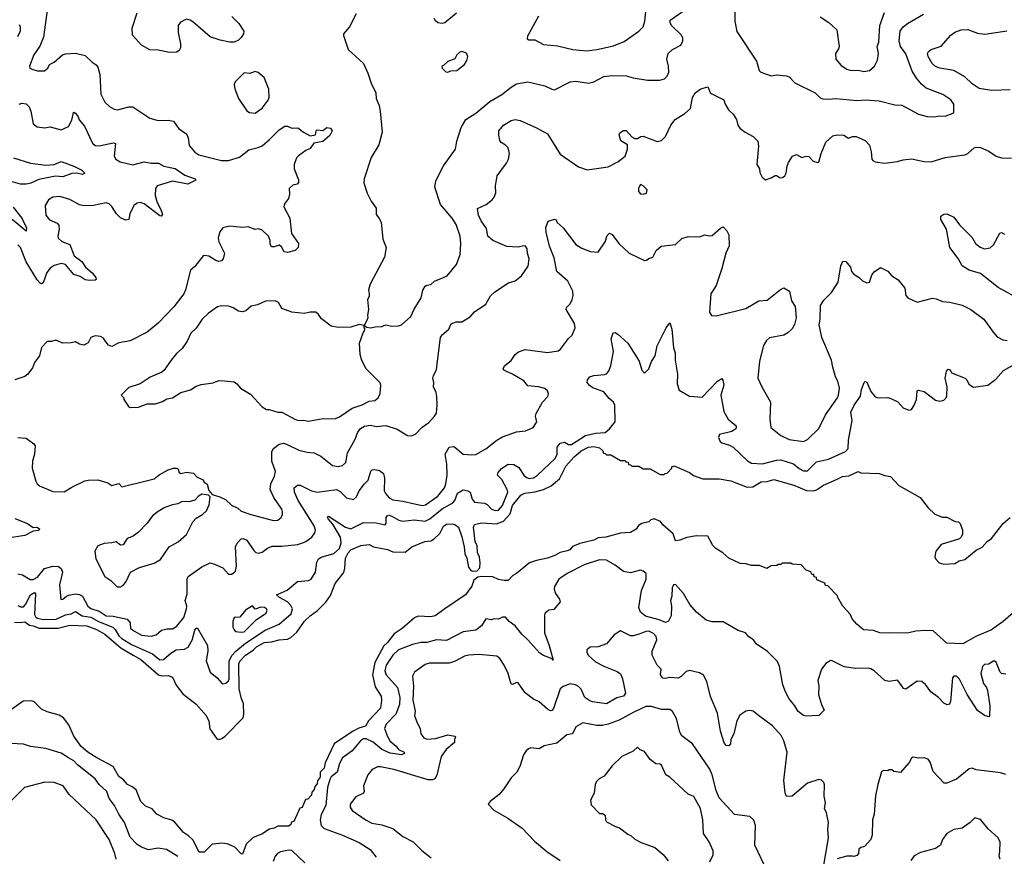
# Model space of a CAD drawing. Extents: x 1678431 to 1860718, y 384618 to 522882.
# Tile 396 of 473: x 1788279 to 1795285, y 449145 to 455096. Entities that reach past the tile are written whole.
import ezdxf

# ---------------------------------------------------------------- set-up
doc = ezdxf.new("R2010")
doc.units = 0

msp = doc.modelspace()

# ---------------------------------------------------------------- linework, layer by layer
at = {"layer": '0CON10XD'}
for points in [[(1791969.8, 455120.2), (1791891.2, 454978.8), (1791890.7, 454960.7), (1791902.5, 454952.5), (1791945, 454953.8), (1792005, 454918.6), (1792105, 454910.8), (1792215, 454883.1), (1792315, 454874.4), (1792385, 454883.5), (1792505, 454910.5), (1792579.8, 454940.2), (1792685, 455014), (1792715, 455046.2), (1792727.5, 455085), (1792737.5, 455175)], [(1788474.1, 455164.1), (1788448, 454972), (1788422, 454908), (1788380, 454845), (1788348, 454765), (1788352.2, 454752.2), (1788364.5, 454744.5), (1788405, 454733.3), (1788455, 454732.9), (1788478.8, 454751.2), (1788492.1, 454777.9), (1788525, 454794), (1788583.8, 454845), (1788605, 454852.9), (1788675, 454857.5), (1788745, 454842), (1788794.4, 454794.4), (1788824, 454775), (1788835, 454757.5), (1788850, 454705), (1788856.8, 454566.8), (1788885, 454508.8), (1788917.6, 454477.6), (1788950.3, 454460.3), (1788975, 454455.7), (1789055, 454475.6), (1789085, 454476.5), (1789205, 454394.4), (1789265, 454379.4), (1789335, 454381.9), (1789373.8, 454373.8), (1789410.3, 454320.3), (1789465, 454283.8), (1789478.6, 454255), (1789485, 454200), (1789525, 454154.2), (1789553.8, 454135), (1789715, 454095.4), (1789765, 454093.2), (1789841.9, 454118.1), (1789908.8, 454171.2), (1789975, 454186.5), (1790005, 454199.5), (1790057.4, 454242.6), (1790125, 454311.4), (1790165, 454338), (1790185, 454338.8), (1790215, 454323.3), (1790257.5, 454327.5), (1790297.5, 454295), (1790345, 454270), (1790383.3, 454276.7), (1790387.5, 454305), (1790395, 454312.5), (1790435, 454307.5), (1790465, 454330), (1790490, 454325), (1790502.5, 454305), (1790485, 454273.3), (1790435, 454230), (1790371.4, 454218.6), (1790345, 454179.2), (1790314, 454165), (1790262.2, 454127.8), (1790247.6, 454112.4), (1790232, 454065), (1790232.5, 454035), (1790263.6, 453956.4), (1790262.5, 453937.5), (1790252.9, 453927.1), (1790221.7, 453918.3), (1790196.7, 453895), (1790198, 453855), (1790191.2, 453825), (1790163, 453787), (1790157.5, 453765), (1790200, 453685), (1790212.5, 453575), (1790262.5, 453505), (1790260, 453475), (1790240, 453455), (1790185, 453439.2), (1790160, 453445), (1790140.7, 453480.7), (1790125, 453492.5), (1790089.3, 453480.7), (1790071.2, 453481.2), (1790060.7, 453500.7), (1790060, 453525), (1790050, 453555), (1790001.7, 453601.7), (1789975, 453607.5), (1789953.6, 453603.6), (1789903.6, 453623.6), (1789865, 453618), (1789775, 453627.3), (1789725, 453615.7), (1789703.4, 453586.6), (1789692.1, 453545), (1789696.7, 453515), (1789736, 453435), (1789726.2, 453395), (1789715, 453381.2), (1789695, 453376), (1789675, 453382), (1789625, 453413.8), (1789595, 453418.8), (1789583.3, 453415), (1789525, 453341.2), (1789493.3, 453315), (1789459.4, 453175), (1789445.7, 453145), (1789375, 453053.8), (1789265, 452938), (1789185.8, 452874.2), (1789065, 452812), (1788983.6, 452796.4), (1788935, 452772), (1788910.9, 452780.9), (1788887.5, 452812.5), (1788875, 452831.2), (1788855, 452841.2), (1788816.1, 452846.1), (1788785.9, 452834.1), (1788765, 452797.5), (1788735, 452780), (1788705, 452786.7), (1788675, 452803.8), (1788645, 452796.2), (1788585, 452794), (1788535, 452816.2), (1788505, 452806.7), (1788474, 452806), (1788433.3, 452765), (1788420, 452705), (1788385, 452656.7), (1788369.7, 452620.3), (1788335.8, 452575), (1788315, 452557.8), (1788245, 452534.4)], [(1790672.1, 455137.9), (1790625.5, 455044.5), (1790584, 454995), (1790582.5, 454982.5), (1790616, 454885), (1790724.2, 454784.2), (1790756.6, 454716.6), (1790778.6, 454645), (1790813.9, 454576.1), (1790815.8, 454535), (1790835.6, 454485), (1790843.1, 454445), (1790857.1, 454295), (1790834.3, 454205), (1790780.8, 454115), (1790730.8, 453965), (1790728, 453935), (1790750.9, 453860.9), (1790780, 453805), (1790816.2, 453755), (1790815, 453710), (1790835, 453687.5), (1790850, 453655), (1790863.9, 453533.9), (1790885.8, 453475), (1790875, 453407.5), (1790773.5, 453215), (1790761.9, 453175), (1790765.8, 453145), (1790765, 453127.5), (1790753.8, 453105), (1790760, 453035), (1790753.8, 452995), (1790756.7, 452975), (1790750, 452955), (1790730, 452920), (1790695, 452928), (1790635, 452909.4), (1790545, 452906.2), (1790495.8, 452915.8), (1790427.3, 452967.3), (1790405, 453000), (1790385, 453016.2), (1790345, 453016), (1790305, 453006.9), (1790215, 453014.4), (1790145, 453042.5), (1790121.2, 453085), (1790095.8, 453095.8), (1790027.3, 453092.7), (1789972.1, 453067.9), (1789925, 453059.2), (1789888, 453025), (1789865, 453017.8), (1789835, 453023.3), (1789797.4, 453047.4), (1789765, 453058.9), (1789715, 453059.5), (1789687, 453053), (1789622.2, 453007.8), (1789578.1, 452965), (1789535, 452902.5), (1789497.1, 452865), (1789470.3, 452809.7), (1789435, 452758), (1789395, 452722), (1789357.5, 452675), (1789307.4, 452602.6), (1789291.4, 452588.6), (1789207.3, 452552.7), (1789135, 452506.2), (1789055, 452480), (1789000, 452425), (1789020, 452405), (1789020, 452395), (1789053.9, 452343.9), (1789065, 452337.5), (1789125, 452340), (1789187, 452363), (1789245.6, 452364.4), (1789295, 452379.2), (1789325, 452399.2), (1789365, 452406), (1789425.8, 452444.2), (1789495, 452462.5), (1789535, 452490), (1789569.1, 452500.9), (1789655, 452511.9), (1789695, 452530), (1789735, 452528), (1789805, 452518.8), (1789825, 452506.7), (1789850, 452475), (1789921.7, 452431.7), (1790003, 452343), (1790035, 452323.3), (1790055, 452322.5), (1790115, 452303.3), (1790145, 452303.3), (1790241.4, 452251.4), (1790265, 452245.8), (1790298.1, 452248.1), (1790335, 452240.6), (1790425, 452257.8), (1790525, 452260), (1790555, 452270.8), (1790645, 452333.1), (1790715, 452355.5), (1790765, 452381.5), (1790805, 452387.1), (1790828.8, 452405), (1790843.6, 452436.4), (1790848, 452495), (1790843.9, 452513.9), (1790745, 452613.3), (1790712.7, 452672.7), (1790700.8, 452715), (1790697.5, 452795), (1790722.3, 452867.7), (1790737.5, 452895), (1790730, 452905), (1790730, 452920), (1790748.3, 452908.3), (1790775, 452903.3), (1790808.3, 452911.7), (1790855, 452912.5), (1790885, 452925.8), (1790925, 452916), (1790975, 452917.5), (1790995, 452924.2), (1791061.2, 452985), (1791085, 453036.7), (1791135, 453116.7), (1791147, 453173), (1791165, 453200.8), (1791175, 453208), (1791205, 453211.2), (1791231.2, 453235), (1791283.6, 453256.4), (1791321.2, 453275), (1791385.8, 453355), (1791413.1, 453425), (1791417.8, 453505), (1791413.3, 453555), (1791385, 453638), (1791355, 453683.1), (1791272.2, 453782.2), (1791232.7, 453905), (1791240, 453950), (1791294.5, 454055.5), (1791380, 454175), (1791388.9, 454231.1), (1791419.8, 454330.2), (1791452.2, 454385), (1791525, 454431.1), (1791625, 454513.1), (1791710, 454565), (1791775, 454616.9), (1791815, 454639.5), (1791895, 454654.5), (1792015, 454626.5), (1792065, 454601.5), (1792085, 454598.1), (1792195, 454653.1), (1792235, 454658.1), (1792325, 454643.5), (1792363.8, 454655), (1792435, 454691.1), (1792495, 454699.4), (1792595, 454697.7), (1792645, 454682.5), (1792745, 454666.7), (1792834, 454666), (1792865.8, 454674.2), (1792886.9, 454693.1), (1792897.3, 454722.7), (1792895.4, 454765.4), (1792883.3, 454815), (1792892.2, 454855), (1792925, 454884.4), (1792984.3, 454915.7), (1792997.5, 454945), (1792997.1, 454965), (1792988.6, 454985), (1792917.5, 455055), (1792906.7, 455075), (1792906.9, 455093.1), (1792991.7, 455151.7)], [(1789789.5, 455119.5), (1789838.3, 455068.3), (1789874.4, 455015), (1789871.5, 454995), (1789855, 454968.9), (1789835, 454950.5), (1789805, 454935.6), (1789775, 454935.5), (1789705, 454949.5), (1789635, 454973.1), (1789511.7, 455081.7), (1789493, 455093), (1789465, 455098.8), (1789422.1, 455077.9), (1789406.2, 455055), (1789406.7, 455005), (1789423.8, 454925), (1789423.3, 454895), (1789414, 454876), (1789395, 454866), (1789345, 454862.5), (1789265, 454880), (1789205, 454880.6), (1789145, 454914.2), (1789082.5, 454985), (1789078.5, 455035), (1789114.4, 455145)], [(1791387, 455143), (1791305, 455074.5), (1791285, 455070), (1791254.6, 455074.6), (1791237.2, 455087.2), (1791227.8, 455105)], [(1793367.6, 455162.4), (1793367.8, 455085), (1793381.4, 455011.4), (1793520.9, 454800.9), (1793541.4, 454735), (1793552.6, 454722.6), (1793625, 454696), (1793666.2, 454703.8), (1793735, 454697.1), (1793755, 454688.6), (1793795, 454647.5), (1793940, 454575), (1793975, 454541.2), (1793993, 454533), (1794035, 454530), (1794086.3, 454536.3), (1794235, 454521.1), (1794294.2, 454525.8), (1794395, 454518.5), (1794505, 454489.2), (1794555, 454488), (1794675, 454422.9), (1794735, 454408), (1794785, 454404.3), (1794825, 454412.9), (1794865, 454408.6), (1794925.5, 454434.5), (1794926, 454495), (1794903.8, 454525), (1794846.2, 454565), (1794729.8, 454609.8), (1794695, 454637.5), (1794659.2, 454679.2), (1794629.3, 454729.3), (1794584.2, 454854.2), (1794545.3, 454905.3), (1794536.2, 454945), (1794544.6, 455015), (1794564.5, 455045), (1794595, 455068.8), (1794710, 455135)], [(1793975, 455116), (1794037, 455077), (1794093, 455023), (1794108.8, 454905), (1794105, 454887.5), (1794084, 454855), (1794086, 454815), (1794125, 454769.2), (1794165, 454744.2), (1794195, 454735.6), (1794245, 454737.8), (1794285, 454726.5), (1794325, 454734.4), (1794362, 454765), (1794382.8, 454807.2), (1794389.1, 454855), (1794380.6, 454905), (1794391.2, 454935), (1794400, 455055), (1794431.8, 455148.2)], [(1788275, 455062.5), (1788282.5, 455045), (1788281.1, 455015), (1788263.1, 454975)], [(1795327.6, 454597.6), (1795195, 454593.3), (1795105, 454607.5), (1795055, 454639.5), (1795005, 454690.5), (1794925.3, 454735.3), (1794825, 454752.1), (1794794.1, 454764.1), (1794772.2, 454785), (1794743.1, 454835), (1794739.2, 454855), (1794745, 454870), (1794765, 454883.8), (1794835, 454908.8), (1794903.8, 454985), (1794933.6, 455006.4), (1794977.5, 455025), (1795025, 455026.7), (1795095, 455000.5), (1795146.6, 454993.4), (1795303.4, 455016.6)], [(1791325, 454722.5), (1791347, 454733), (1791390, 454735), (1791443, 454777), (1791460, 454805), (1791467.5, 454835), (1791458.3, 454858.3), (1791425, 454870), (1791410, 454865), (1791390, 454845), (1791375, 454817.5), (1791325, 454797.5), (1791295, 454770), (1791283.6, 454766.4), (1791285, 454750), (1791310, 454725), (1791325, 454722.5)], [(1789955, 454431.2), (1790005, 454466.2), (1790046.4, 454523.6), (1790054.2, 454545), (1790052.7, 454602.7), (1790018, 454685), (1789975, 454720.8), (1789955, 454727.5), (1789915.8, 454714.2), (1789875, 454718), (1789811.2, 454655), (1789803.9, 454633.9), (1789808.8, 454605), (1789836.2, 454535), (1789895, 454447.5), (1789915, 454436.7), (1789955, 454431.2)], [(1791640, 453815), (1791655, 453833.3), (1791665.8, 453865), (1791663.8, 453915), (1791676, 453985), (1791743.1, 454075), (1791756.9, 454105), (1791764.3, 454145), (1791754.2, 454185), (1791735, 454204.2), (1791705, 454221.2), (1791695, 454237.5), (1791687.5, 454275), (1791688.8, 454305), (1791722.5, 454345), (1791775, 454380), (1791805, 454386.9), (1791839.7, 454379.7), (1791955, 454327.1), (1792033.3, 454283.3), (1792125, 454140), (1792255, 454048.8), (1792317.7, 454027.7), (1792465, 454049.2), (1792534.4, 454085.6), (1792585.9, 454124.1), (1792602.5, 454175), (1792602.5, 454205), (1792556.2, 454235), (1792543.6, 454276.4), (1792550, 454290), (1792575, 454306.7), (1792595, 454306.7), (1792633.6, 454263.6), (1792655, 454250.6), (1792675, 454250), (1792697.5, 454265), (1792715, 454268), (1792815, 454230), (1792845, 454236.2), (1792874.2, 454265), (1792912.9, 454345), (1792942.9, 454385), (1793011.3, 454428.7), (1793051.2, 454465), (1793065, 454542.5), (1793085, 454576.2), (1793125, 454603.3), (1793175, 454617.5), (1793195, 454573.3), (1793288.8, 454525), (1793298.6, 454495), (1793322.5, 454455), (1793355, 454424), (1793380, 454385), (1793388.8, 454345), (1793404, 454325), (1793440, 454295), (1793498.8, 454265), (1793531.2, 454231.2), (1793535.8, 454195.8), (1793523.8, 454065), (1793543.3, 454035), (1793545, 454010), (1793562.5, 453975), (1793585, 453957.5), (1793625, 453970), (1793655, 453987.5), (1793665, 453987.5), (1793690.7, 453970.7), (1793707, 453973), (1793722.5, 453985), (1793733.3, 454005), (1793740, 454055), (1793749.7, 454080.3), (1793778.8, 454125), (1793805, 454136.2), (1793845, 454116.7), (1793875, 454126.2), (1793893.9, 454123.9), (1793925, 454090), (1793955, 454080), (1793965, 454083.3), (1793981.4, 454145), (1794014.6, 454225.4), (1794065, 454269.2), (1794095, 454277.5), (1794143.9, 454273.9), (1794175, 454253.3), (1794205, 454266), (1794230, 454265), (1794295, 454236), (1794325, 454202.5), (1794338, 454155), (1794342, 454105), (1794348.8, 454095), (1794365, 454086), (1794435, 454074.3), (1794525, 454086.9), (1794565, 454100), (1794625, 454105.5), (1794715, 454088.1), (1794765, 454085.8), (1794864.5, 454115.5), (1795005, 454134.2), (1795025, 454144), (1795070, 454185), (1795085, 454190), (1795115, 454186), (1795175, 454160), (1795225.7, 454125.7), (1795265, 454114), (1795335, 454112)], [(1788274.4, 454495), (1788295, 454502.7), (1788325, 454496.7), (1788345.6, 454475), (1788357.8, 454445), (1788374.2, 454355), (1788403, 454333), (1788455, 454325.7), (1788495, 454334.3), (1788575, 454312.9), (1788625, 454335.7), (1788649.1, 454380.9), (1788661.2, 454435), (1788665, 454438.8), (1788675, 454432), (1788695, 454405.8), (1788703.2, 454383.2), (1788739.3, 454339.3), (1788797.6, 454217.6), (1788815, 454200.8), (1788845, 454198.6), (1788945, 454218.9), (1788961.2, 454215), (1788951.9, 454125), (1788963.1, 454103.1), (1788994.7, 454084.7), (1789085, 454062.5), (1789165, 454083.8), (1789215, 454074.6), (1789267.5, 454075), (1789305, 454054.6), (1789385, 454036.6), (1789455, 453989.6), (1789527.5, 453965), (1789532.5, 453955), (1789475, 453925.5), (1789365, 453948.4), (1789257.1, 453915), (1789244.5, 453895), (1789242.5, 453845), (1789255.9, 453795.9), (1789284.2, 453745), (1789295, 453710), (1789285, 453698.8), (1789275, 453700), (1789165, 453786.9), (1789135, 453795.6), (1789115, 453791.4), (1789091.4, 453775), (1789062.9, 453715), (1789055.7, 453675), (1789035, 453670), (1788995, 453685.6), (1788966.9, 453715), (1788935, 453768), (1788915, 453786), (1788895, 453794), (1788805, 453774.5), (1788735, 453772.2), (1788705, 453779.4), (1788635, 453816.7), (1788565, 453837.8), (1788515, 453833.1), (1788484, 453815), (1788460, 453775), (1788464.3, 453705), (1788491.7, 453671.7), (1788545, 453649.2), (1788557.1, 453635), (1788560.5, 453605), (1788550, 453555), (1788553, 453543), (1788578.8, 453518.8), (1788636.3, 453496.3), (1788666.7, 453415), (1788720, 453375), (1788747.1, 453335), (1788795.7, 453295), (1788821.2, 453261.2), (1788823.3, 453246.7), (1788815, 453242), (1788775, 453240), (1788745, 453246.5), (1788708.5, 453268.5), (1788665, 453283.3), (1788605.6, 453355), (1788575, 453362.7), (1788525, 453348.1), (1788495, 453328.6), (1788473, 453297), (1788445, 453223.8), (1788435, 453217.5), (1788425, 453221.9), (1788403.3, 453245), (1788324.3, 453374.3), (1788284.4, 453475), (1788265, 453494.3)], [(1788235, 454114.4), (1788355, 454076.2), (1788465, 454060), (1788525, 454066.9), (1788575, 454087.8), (1788664, 454055), (1788721.2, 454025), (1788743.3, 454005), (1788725, 453994.3), (1788685, 454004.4), (1788648.7, 454001.3), (1788585, 453978.1), (1788533.4, 453983.4), (1788415, 453958.8), (1788357.7, 453932.3), (1788325, 453925.2), (1788285, 453926.2), (1788185, 453953.8)], [(1792715, 453854), (1792737.7, 453862.3), (1792743.8, 453885), (1792715, 453913.8), (1792695, 453922.5), (1792682.1, 453897.9), (1792683, 453873), (1792695, 453856.7), (1792715, 453854)], [(1788265, 452124.4), (1788325, 452118.1), (1788379.3, 452079.3), (1788388.1, 452065), (1788384.4, 452005), (1788369.5, 451955), (1788368.5, 451905), (1788394.1, 451814.1), (1788404.2, 451794.2), (1788420.3, 451780.3), (1788515, 451738.6), (1788595, 451736.9), (1788648.7, 451771.3), (1788743.3, 451815), (1788765, 451819.4), (1788835, 451822.5), (1788905, 451800.8), (1788935, 451783.3), (1788985, 451796.2), (1789005, 451773.8), (1789188.3, 451818.3), (1789235, 451830), (1789271.7, 451858.3), (1789335, 451893.3), (1789373.6, 451906.4), (1789395, 451906.7), (1789405, 451902.5), (1789413.9, 451873.9), (1789425, 451866.7), (1789465, 451877.5), (1789515, 451870), (1789541.7, 451841.7), (1789583.3, 451823.3), (1789592.5, 451805), (1789611.7, 451791.7), (1789625.8, 451745.8), (1789648.8, 451718.8), (1789703, 451703), (1789742.7, 451682.7), (1789785, 451642), (1789832.1, 451622.1), (1789855, 451600.8), (1789922.5, 451575), (1790085, 451534.4), (1790115, 451535.8), (1790138.8, 451555), (1790148.8, 451575), (1790149.2, 451595), (1790144, 451615), (1790087.4, 451697.4), (1790060, 451755), (1790065.4, 451795), (1790091.5, 451848.5), (1790098.8, 451881.2), (1790072.9, 451955), (1790073.8, 452025), (1790084.5, 452045), (1790125, 452077.5), (1790155, 452083.6), (1790176.5, 452076.5), (1790265, 452033.6), (1790325, 452019.4), (1790375, 452015.6), (1790422.2, 451992.2), (1790505, 451925.7), (1790545, 451916.9), (1790575.4, 451924.6), (1790600, 451945), (1790612.5, 452015), (1790662.6, 452107.4), (1790685, 452162.5), (1790705, 452187.1), (1790733.3, 452205), (1790775, 452211.4), (1790815, 452201.9), (1790885, 452210.4), (1790964.1, 452184.1), (1791037.3, 452137.3), (1791065, 452136), (1791095, 452148), (1791143.2, 452196.8), (1791188.9, 452231.1), (1791231.4, 452275), (1791245, 452297.5), (1791250, 452355), (1791246.6, 452416.6), (1791241.4, 452445), (1791222.9, 452485), (1791226.2, 452515), (1791218.8, 452545), (1791223.3, 452565), (1791245.7, 452604.3), (1791252, 452668), (1791272.5, 452835), (1791285, 452854.4), (1791331.4, 452895), (1791348.6, 452931.4), (1791385, 452947.5), (1791425, 452945.8), (1791485, 452982), (1791515, 453018.8), (1791595, 453071.2), (1791628.3, 453131.7), (1791658.8, 453161.2), (1791756.4, 453223.6), (1791805, 453237.5), (1791850, 453275), (1791897.3, 453342.7), (1791902.9, 453395), (1791891.4, 453435), (1791890, 453465), (1791876.7, 453485), (1791865, 453488), (1791825, 453478), (1791745, 453482.9), (1791645, 453524.5), (1791610.5, 453555), (1791599.8, 453609.8), (1791562.2, 453665), (1791544.3, 453705), (1791537, 453753), (1791598.3, 453781.7), (1791640, 453815)], [(1788233.4, 453763.4), (1788293.8, 453685), (1788326.4, 453615), (1788325, 453592.5), (1788225, 453674.7)], [(1795415, 453097.1), (1795240.1, 453190.1), (1795115, 453290.5), (1795034.6, 453314.6), (1794985, 453344.2), (1794957.6, 453397.6), (1794898, 453475), (1794872.9, 453605), (1794834, 453675), (1794832.3, 453697.7), (1794855, 453713.3), (1794875, 453713.8), (1794925, 453691.2), (1794965, 453636.2), (1795055, 453546.7), (1795080, 453505), (1795112.5, 453477.5), (1795145, 453467.1), (1795185, 453472), (1795208, 453495), (1795252.5, 453577.5), (1795265, 453583.3), (1795285, 453571.2)], [(1788265, 451154.5), (1788298, 451148), (1788354.5, 451114.5), (1788375, 451113.6), (1788405, 451131.4), (1788455, 451191.2), (1788515, 451208.9), (1788555, 451205.4), (1788575, 451192.5), (1788583.1, 451165), (1788563.3, 451075), (1788571.7, 450971.7), (1788587, 450973), (1788612.5, 450995), (1788628.8, 451001.2), (1788675, 451011.9), (1788705, 451008.1), (1788725.8, 450995), (1788762.9, 450925), (1788785, 450907.6), (1788845, 450888.6), (1788895, 450855.7), (1788942.8, 450852.8), (1789042.7, 450832.7), (1789064.3, 450805), (1789066.7, 450765), (1789095, 450747.1), (1789145, 450716.9), (1789215, 450710), (1789248.9, 450721.1), (1789287.1, 450752.9), (1789325, 450763.3), (1789365, 450763.5), (1789397.4, 450782.6), (1789447.1, 450842.9), (1789466.9, 450905), (1789468.5, 450925), (1789455.6, 450965), (1789469.5, 451010.5), (1789470.7, 451119.3), (1789477.1, 451135), (1789575.6, 451204.4), (1789635, 451231.2), (1789665, 451224), (1789725, 451196), (1789765, 451152.5), (1789785, 451152.5), (1789805, 451162.5), (1789815, 451172.5), (1789821.7, 451208.3), (1789814.6, 451345.4), (1789827.4, 451372.6), (1789855, 451403.3), (1789870, 451405), (1789895, 451393.8), (1789945, 451320), (1789960, 451305), (1789975, 451300.8), (1790005, 451307.5), (1790043, 451337), (1790075, 451350), (1790145, 451351.1), (1790255, 451363.6), (1790286.8, 451373.2), (1790315, 451384.6), (1790356.4, 451415), (1790378.5, 451445), (1790382.9, 451465), (1790373.8, 451495), (1790261.4, 451675), (1790234.1, 451735), (1790232.9, 451765), (1790255, 451784.2), (1790275, 451785.6), (1790355, 451745.4), (1790395, 451736.2), (1790533.3, 451755), (1790558.8, 451738.8), (1790605, 451693.8), (1790655, 451682), (1790675, 451700.8), (1790695, 451744), (1790731.4, 451795), (1790758.7, 451821.3), (1790777.5, 451885), (1790786.7, 451893.3), (1790805, 451896.7), (1790839.1, 451889.1), (1790867.1, 451867.1), (1790875.4, 451835.4), (1790873.2, 451745), (1790882, 451725), (1790907.5, 451695), (1790935, 451680), (1791005, 451672), (1791088.8, 451651.2), (1791145, 451640), (1791167.1, 451645), (1791255, 451706.9), (1791300.9, 451765), (1791312, 451795), (1791319.6, 451855), (1791319, 451935), (1791306.7, 452005), (1791335, 452056.2), (1791365, 452060), (1791375, 452055.7), (1791435, 452005.6), (1791495, 452000), (1791525, 452003.3), (1791595, 452044.4), (1791674, 452106), (1791715, 452128.5), (1791815, 452164.3), (1791878.3, 452171.7), (1791933.3, 452195), (1791957.5, 452235), (1791950, 452275), (1791954.2, 452295), (1792000, 452375), (1792036, 452415), (1792041.2, 452435), (1792033.8, 452455), (1792015, 452472.5), (1791970, 452485), (1791895, 452490.8), (1791865, 452526), (1791785, 452574), (1791737.5, 452595), (1791724, 452604), (1791720, 452615), (1791730, 452635), (1791775, 452671.2), (1791803.8, 452715), (1791827.5, 452732.5), (1791875, 452750), (1792035, 452728), (1792109.5, 452740.5), (1792127.7, 452752.3), (1792185, 452828.8), (1792208.8, 452851.2), (1792231.2, 452905), (1792226, 452935), (1792167.5, 453035), (1792170.3, 453049.7), (1792195.6, 453075), (1792211.1, 453105), (1792216.5, 453135), (1792213.6, 453165), (1792178.2, 453235), (1792100, 453305), (1792081.7, 453401.7), (1792048.5, 453485), (1792024.6, 453585), (1792022.9, 453617.1), (1792038.3, 453661.7), (1792085, 453677.5), (1792095, 453672.5), (1792104.2, 453654.2), (1792145.7, 453615), (1792235, 453495.8), (1792275, 453472), (1792338, 453448), (1792395, 453441.4), (1792445.4, 453514.6), (1792458.8, 453561.2), (1792476.4, 453576.4), (1792495, 453567.5), (1792542, 453505), (1792615, 453435.8), (1792725, 453383.8), (1792740, 453385), (1792755, 453397.5), (1792785, 453407.5), (1792807.5, 453455), (1792844.2, 453485.8), (1792945, 453497.1), (1792990.8, 453539.2), (1793035, 453554.3), (1793115, 453551.2), (1793155, 453566.7), (1793185, 453557.5), (1793205, 453560), (1793265, 453613.3), (1793285, 453622.5), (1793311.2, 453595), (1793324.2, 453565), (1793326.8, 453486.8), (1793304.5, 453435), (1793273.8, 453325)], [(1793273.8, 453325), (1793233.9, 453206.1), (1793195.8, 453145), (1793186.2, 453015), (1793202.3, 452992.3), (1793235, 452989.2), (1793445, 453040.6), (1793537.5, 453095), (1793598.3, 453101.7), (1793693.2, 453176.8), (1793715, 453187.5), (1793756, 453165), (1793770.8, 453095), (1793795.8, 453055), (1793802.9, 452975), (1793791.3, 452928.7), (1793775, 452896), (1793745, 452868.6), (1793715, 452852.2), (1793615, 452831.9), (1793592.5, 452815), (1793572.2, 452777.8), (1793543.7, 452666.3), (1793530.5, 452545), (1793559.4, 452485), (1793621.5, 452375), (1793617.5, 452255), (1793622.9, 452195), (1793695, 452139.1), (1793755, 452109.6), (1793855, 452095.6), (1793885, 452109.4), (1793965, 452187.5), (1794013.6, 452285), (1794098, 452405), (1794106.1, 452425), (1794111.2, 452475), (1794100.5, 452525), (1794084.5, 452555), (1794064.6, 452625), (1794055.5, 452675), (1793986.7, 452835), (1793968.5, 452925), (1793975.7, 452965), (1793977, 453063), (1793999.7, 453100.3), (1794055.6, 453154.4), (1794101.7, 453228.3), (1794120.8, 453345), (1794135, 453377.5), (1794156.7, 453375), (1794190, 453335), (1794196.7, 453305), (1794213.3, 453285), (1794251.5, 453261.5), (1794275, 453238.8), (1794307, 453223), (1794325, 453230), (1794342.3, 453277.7), (1794358.3, 453301.7), (1794405, 453332.5), (1794455, 453308), (1794483.3, 453275), (1794530, 453245), (1794576, 453185), (1794584.2, 453134.2), (1794597.3, 453117.3), (1794665, 453086), (1794775, 453114.4), (1794800.3, 453110.3), (1794845, 453090.5), (1794896.2, 453086.2), (1794985, 453066.4), (1795047.1, 453035), (1795139.4, 452965), (1795205, 452872), (1795235, 452840.8), (1795275, 452818.6), (1795305, 452814.4)], [(1792774.3, 452665), (1792801.2, 452705), (1792815, 452776.7), (1792877.8, 452905), (1792905, 452940), (1792918.5, 452895), (1792931.8, 452761.8), (1792942.2, 452725), (1792943.2, 452675), (1792958.9, 452575), (1792957.1, 452505), (1792971.7, 452461.7), (1793045, 452417.5), (1793135, 452411.2), (1793245, 452525.8), (1793275, 452542.5), (1793282, 452532), (1793288.6, 452495), (1793267.1, 452425), (1793288.3, 452308.3), (1793320.8, 452255), (1793375.9, 452205.9), (1793377.5, 452195), (1793373.3, 452185), (1793345, 452166), (1793257.5, 452145), (1793252, 452125), (1793263.3, 452095), (1793275, 452086.2), (1793330.3, 452070.3), (1793355, 452056), (1793457, 451957), (1793485, 451941.4), (1793565, 451937.1), (1793665, 451963.8), (1793695, 451964.6), (1793785, 451936.2), (1793825, 451902.5), (1793855, 451887.5), (1793883.6, 451886.4), (1793948.7, 451951.3), (1794035, 451970.4), (1794155, 452024.4), (1794174.4, 452045), (1794177.3, 452105), (1794201.8, 452245), (1794192.9, 452305), (1794215.6, 452355), (1794261.2, 452418.8), (1794267.5, 452465), (1794286.7, 452515), (1794295, 452521.2), (1794306.8, 452516.8), (1794335, 452450), (1794365, 452413.3), (1794385, 452406), (1794455, 452408.6), (1794478.3, 452401.7), (1794527.4, 452377.4), (1794565, 452334), (1794605, 452318.8), (1794625, 452323.3), (1794641.2, 452348.8), (1794660, 452395), (1794663.8, 452455), (1794675, 452460), (1794715, 452450), (1794795, 452390), (1794825, 452383.3), (1794855, 452389.2), (1794870, 452405), (1794876.7, 452423.3), (1794878.1, 452485), (1794863.3, 452545), (1794873.3, 452595), (1794885, 452610), (1794900, 452605), (1794910, 452585), (1795006.2, 452545), (1795017.5, 452535), (1795032.4, 452502.4), (1795065, 452480.8), (1795166.7, 452495), (1795225, 452538), (1795279.5, 452600.5), (1795355, 452643.8)], [(1788265, 450930), (1788285, 450919.7), (1788305, 450919.4), (1788320.2, 450935), (1788355, 451004.8), (1788385, 451020.4), (1788391.2, 451011.2), (1788385.2, 450865), (1788392.9, 450845), (1788405, 450838), (1788445, 450830.2), (1788538.7, 450831.3), (1788605, 450863.1), (1788645, 450870), (1788676, 450886), (1788724.1, 450855), (1788785, 450846.7), (1788839.5, 450815), (1788940.8, 450775), (1788958.6, 450758.6), (1788983.2, 450713.2), (1789005, 450694.5), (1789075, 450652.4), (1789225, 450584.8), (1789275, 450543.1), (1789302.2, 450545), (1789355, 450590.8), (1789393.2, 450613.2), (1789451.7, 450618.3), (1789477.8, 450632.3), (1789507.2, 450682.8), (1789525, 450754.2), (1789535, 450768.6), (1789545, 450768.6), (1789615.4, 450645), (1789617.3, 450605), (1789605.5, 450535), (1789634.3, 450454.3), (1789684, 450415), (1789715, 450378), (1789725, 450372), (1789745, 450375.8), (1789765, 450393.1), (1789769.4, 450405), (1789769.8, 450535), (1789791.6, 450575), (1789817, 450605), (1789885, 450660.4), (1790026.6, 450753.4), (1790126.2, 450795), (1790209.8, 450870.2), (1790218.9, 450905), (1790209.3, 450929.3), (1790183.8, 450953.8), (1790128.1, 450985), (1790106.2, 451005), (1790139.5, 451019.5), (1790182.3, 451037.7), (1790255, 451100), (1790335, 451106.4), (1790352.5, 451115), (1790382.5, 451165), (1790393.3, 451236.7), (1790405, 451260), (1790425, 451271.5), (1790515, 451299.7), (1790554.4, 451335), (1790566.2, 451375), (1790561, 451415), (1790508.1, 451508.1), (1790474.7, 451545), (1790470, 451555), (1790475, 451564), (1790596.6, 451486.6), (1790635, 451473.3), (1790725, 451520), (1790815, 451517.5), (1790878.3, 451501.7), (1790886.7, 451515), (1790886.4, 451555), (1790893.4, 451566.6), (1790905, 451570.4), (1790925.7, 451565), (1790976.4, 451536.4), (1791005, 451529.2), (1791085, 451537.8), (1791165, 451529.2), (1791198.2, 451545), (1791285, 451617.6), (1791361.3, 451658.7), (1791374.2, 451675), (1791395, 451728.8), (1791435, 451751.2), (1791466.7, 451745), (1791483.9, 451733.9), (1791498, 451685), (1791515, 451663.2), (1791586.4, 451656.4), (1791605, 451647.1), (1791635, 451614.7), (1791665.4, 451604.6), (1791685, 451606.8), (1791715, 451640), (1791751.8, 451735), (1791748.2, 451755), (1791710.6, 451825), (1791679.2, 451855), (1791682.5, 451875), (1791706.8, 451903.2), (1791755.4, 451934.6), (1791795, 451932.3), (1791831.4, 451911.4), (1791865, 451856.9), (1791885, 451838.5), (1791905, 451832.5), (1791935, 451835.9), (1791963.8, 451855), (1792089.6, 451975), (1792102.4, 452005), (1792104.1, 452055), (1792125, 452083.2), (1792155, 452091.3), (1792185, 452074.8), (1792204.8, 452075.2), (1792305, 452137), (1792375, 452154.1), (1792445, 452158.8), (1792476.7, 452185), (1792515.4, 452235), (1792512.5, 452355), (1792503.6, 452375), (1792472.1, 452402.1), (1792435, 452449.1), (1792358.1, 452478.1), (1792330, 452495), (1792317.1, 452515), (1792318, 452535), (1792335.6, 452554.4), (1792365, 452564.5), (1792439.1, 452570.9), (1792455, 452577.1), (1792471.1, 452595), (1792485.5, 452635), (1792504.4, 452735), (1792488.1, 452825), (1792500.7, 452869.3), (1792515, 452871.2), (1792535, 452859.2), (1792607.1, 452795), (1792686.1, 452666.1), (1792705, 452603.8), (1792725, 452582.5), (1792755, 452613.3), (1792774.3, 452665)], [(1788241.4, 450811.4), (1788285, 450806.9), (1788315, 450812), (1788348.1, 450788.1), (1788375, 450784), (1788416.4, 450766.4), (1788553.3, 450766.7), (1788635, 450790), (1788757.5, 450785), (1788825, 450758.1), (1788885, 450723.8), (1788998.3, 450628.3), (1789086.2, 450576.2), (1789141.2, 450545), (1789266.8, 450436.8), (1789289.5, 450429.5), (1789335, 450432), (1789365, 450418.8), (1789392.5, 450362.5), (1789440, 450300), (1789535, 450226), (1789605, 450145.8), (1789625, 450106.7), (1789631.7, 450051.7), (1789681.4, 449981.4), (1789695, 449976), (1789717.7, 449982.3), (1789741.2, 449998.8), (1789869.7, 450130.3), (1789874.6, 450155.4), (1789871.2, 450231.2), (1789856, 450265), (1789840, 450335), (1789837.5, 450515), (1789845, 450533.8), (1789886.2, 450575), (1789939.7, 450610.3), (1789964, 450635), (1790002.8, 450657.2), (1790017.5, 450665), (1790070, 450670), (1790125, 450685.5), (1790185, 450689.2), (1790208.3, 450701.7), (1790250.9, 450739.1), (1790305, 450818), (1790345, 450855.8), (1790397.3, 450892.7), (1790457.3, 450952.7), (1790489.5, 451000.5), (1790523.3, 451085), (1790585.9, 451164.1), (1790593.1, 451195), (1790596.2, 451265), (1790615, 451303.3), (1790635, 451325.6), (1790706.4, 451356.4), (1790765, 451363.3), (1790795.9, 451345.9), (1790895, 451327.1), (1790935, 451310), (1791021.2, 451308.8), (1791070, 451345), (1791162.5, 451385), (1791205, 451389.2), (1791228.1, 451401.9), (1791268.3, 451441.7), (1791295, 451493.3), (1791315, 451508), (1791355, 451510), (1791375, 451505.7), (1791401.2, 451485), (1791425, 451417.5), (1791442.5, 451345), (1791446.5, 451296.5), (1791459.4, 451265), (1791472.3, 451202.3), (1791488.8, 451178.8), (1791502.3, 451172.3), (1791534.4, 451175.6), (1791552.1, 451197.9), (1791556, 451235), (1791551.7, 451271.7), (1791537.5, 451305), (1791533.6, 451353.6), (1791518.6, 451385), (1791508, 451485), (1791514, 451505), (1791565, 451515.7), (1791670.8, 451509.2), (1791720.9, 451529.1), (1791768.3, 451581.7), (1791785, 451641.2), (1791845, 451713.3), (1791873, 451727), (1791945, 451737.5), (1792006, 451754), (1792060.5, 451779.5), (1792119.1, 451830.9), (1792165, 451920), (1792187.3, 451942.7), (1792221.2, 451985), (1792275, 452028), (1792325, 452056.2), (1792365, 452060), (1792405, 452050), (1792428.3, 452028.3), (1792431.7, 452011.7), (1792445, 452010), (1792455, 452000), (1792485, 452000), (1792555, 451960), (1792585, 451960), (1792591.7, 451951.7), (1792608.3, 451948.3), (1792611.7, 451931.7), (1792625, 451930), (1792635, 451920), (1792685, 451920), (1792715, 451900), (1792765, 451900), (1792835, 451860), (1792865, 451860), (1792871.7, 451868.3), (1792885, 451870), (1792920, 451905), (1792920, 451915), (1792935, 451922.5), (1793045.9, 451875.9), (1793074, 451854), (1793138.8, 451828.8), (1793255, 451829.2), (1793340, 451815), (1793455, 451771.2), (1793495, 451773.3), (1793555, 451808), (1793598.3, 451811.7), (1793645.6, 451825.6), (1793787.5, 451785), (1793877.3, 451747.3), (1793924.4, 451745.6), (1793948, 451752), (1793997.5, 451785), (1794095, 451827.5), (1794134.4, 451845.6), (1794178, 451852), (1794245, 451882.5), (1794265, 451873.3), (1794395, 451868), (1794433.6, 451853.6), (1794475, 451847.5), (1794535, 451782.5), (1794686.4, 451696.4), (1794743.6, 451623.6), (1794789.3, 451579.3), (1794845, 451556.7), (1794875, 451557.5), (1794935, 451527.5), (1794960, 451525), (1794971.7, 451511.7), (1794987.5, 451465), (1794987.5, 451435), (1794976.4, 451413.6), (1794965, 451403.8), (1794836.2, 451363.8), (1794796.7, 451315), (1794791.2, 451275), (1794797.5, 451257.5), (1794822.3, 451232.3), (1794855, 451222.5), (1794931.7, 451228.3), (1794963.6, 451246.4), (1795003.9, 451256.1), (1795085, 451322.5), (1795126.4, 451343.6), (1795162.5, 451385), (1795192.5, 451405), (1795277, 451513), (1795326.2, 451553.8)], [(1788971.7, 451061.7), (1788995, 451062), (1789018, 451075), (1789034, 451095), (1789066.7, 451165), (1789131.7, 451198.3), (1789235, 451230), (1789280, 451255), (1789343, 451347), (1789407.2, 451382.8), (1789466.3, 451433.7), (1789512, 451525), (1789535, 451549.2), (1789580, 451575), (1789607, 451603), (1789627.5, 451645), (1789633, 451703), (1789623.3, 451713.3), (1789575, 451720), (1789552.3, 451707.7), (1789525, 451678), (1789485, 451666), (1789435, 451668), (1789405, 451651.2), (1789365, 451646), (1789312.5, 451625), (1789265, 451598), (1789225, 451566.2), (1789185.8, 451514.2), (1789125, 451450), (1789086.9, 451423.1), (1789043.3, 451405), (1789015, 451361.2), (1788995, 451358.8), (1788965, 451381.2), (1788935, 451374), (1788879.1, 451370.9), (1788835, 451352.9), (1788813.1, 451315), (1788820.3, 451260.3), (1788885, 451134.3), (1788926.8, 451106.8), (1788971.7, 451061.7)], [(1788245, 451546.9), (1788335, 451512.5), (1788375, 451483.3), (1788400, 451485), (1788418.8, 451475), (1788415, 451462), (1788375, 451456.7), (1788315, 451425.6), (1788195, 451408.2)], [(1795367.5, 450892.5), (1795276.7, 450815), (1795192.5, 450755), (1795082.3, 450707.7), (1794990, 450655), (1794875, 450661.4), (1794778.8, 450748.8), (1794725, 450751.2), (1794655, 450746.7), (1794605, 450734.5), (1794465, 450733.1), (1794400, 450735), (1794355, 450752), (1794282.5, 450755), (1794235, 450796.7), (1794202.5, 450835), (1794187.3, 450867.3), (1794135, 450923.8), (1794100, 450985), (1794098.3, 450998.3), (1794028.3, 451068.3), (1794011.7, 451071.7), (1794008.3, 451088.3), (1793951.7, 451111.7), (1793948.3, 451128.3), (1793931.7, 451131.7), (1793928.3, 451148.3), (1793915, 451150), (1793908.3, 451168.3), (1793875, 451180), (1793838.3, 451218.3), (1793775, 451222.5), (1793765, 451230), (1793705, 451230), (1793695, 451220), (1793675, 451220), (1793667, 451213), (1793625, 451210), (1793595, 451192.5), (1793543.3, 451213.3), (1793485, 451212.9), (1793446.4, 451226.4), (1793405, 451226.7), (1793325, 451266.7), (1793282.7, 451302.7), (1793231.2, 451335), (1793212, 451355), (1793175, 451421.2), (1793095, 451423.8), (1793025, 451413.3), (1792975, 451392.5), (1792945, 451390), (1792928, 451438), (1792855, 451503.3), (1792837.5, 451527.5), (1792793.9, 451546.1), (1792770.8, 451539.2), (1792755, 451523.3), (1792705, 451513.3), (1792682.3, 451497.7), (1792665, 451472.5), (1792625, 451447.5), (1792555, 451444), (1792450, 451415), (1792395, 451410), (1792365, 451393.1), (1792265, 451368.8), (1792212.5, 451347.5), (1792192.5, 451325), (1792175, 451316.7), (1792124, 451306), (1792087.5, 451285), (1792035, 451266.2), (1791955, 451250), (1791906.6, 451233.4), (1791815, 451156.2), (1791787.5, 451142.5), (1791755, 451107.5), (1791725, 451106.2), (1791685, 451114.5), (1791645, 451133.6), (1791565, 451136.2), (1791538.6, 451131.4), (1791510.9, 451109.1), (1791495, 451067.5), (1791450, 451005), (1791305, 450904), (1791235, 450854.2), (1791205, 450848.8), (1791115, 450852.9), (1791088.3, 450841.7), (1791001.2, 450765), (1790942.7, 450727.3), (1790895.7, 450665), (1790869.1, 450640.9), (1790806.9, 450523.1), (1790789.2, 450435), (1790809.1, 450349.1), (1790850, 450285), (1790853.8, 450255), (1790845, 450197.5), (1790761.7, 450108.3), (1790738.8, 450071.2), (1790692.9, 450057.1), (1790647.4, 450032.6), (1790515.5, 449944.5), (1790451.4, 449808.6), (1790445, 449772.5), (1790417.5, 449742.5), (1790415.8, 449715.8), (1790415, 449702.5), (1790397.5, 449685), (1790395, 449660), (1790378.3, 449641.7), (1790375, 449620), (1790358.3, 449601.7), (1790355, 449580), (1790328.3, 449551.7), (1790311.7, 449548.3), (1790288.3, 449491.7), (1790271.7, 449488.3), (1790228.3, 449391.7), (1790211.7, 449388.3), (1790208.3, 449371.7), (1790195, 449360), (1790115, 449360), (1790090, 449345), (1790053, 449337), (1790006.7, 449305), (1789941.2, 449278.8), (1789889.3, 449230.7), (1789865, 449160), (1789855, 449163.3), (1789809.5, 449209.5), (1789761.7, 449231.7), (1789725, 449237.5), (1789648.1, 449231.9), (1789592.5, 449175), (1789555, 449174.4), (1789511.1, 449261.1), (1789481.1, 449291.1), (1789444.3, 449315), (1789379.7, 449389.7), (1789361.4, 449401.4), (1789305, 449417.5), (1789255, 449443.5), (1789222.4, 449482.4), (1789175, 449502.2), (1789141.9, 449535), (1789108.3, 449618.3), (1789080, 449640), (1789046.7, 449655), (1789018.1, 449688.1), (1788985, 449713.3), (1788943.4, 449783.4), (1788826.7, 449845), (1788764.2, 449885), (1788716.2, 449925), (1788665, 450000), (1788629.7, 450079.7), (1788589.4, 450129.4), (1788559.4, 450149.4), (1788475, 450172), (1788435, 450192), (1788382.5, 450242.5), (1788365, 450250), (1788302.7, 450247.3), (1788220.3, 450189.7)], [(1795295, 450439.2), (1795264.4, 450444.4), (1795254.2, 450454.2), (1795227.5, 450525), (1795215, 450532.5), (1795205, 450532.5), (1795175, 450511.4), (1795145, 450508.1), (1795128.9, 450495), (1795117.9, 450445), (1795136.7, 450375), (1795158.1, 450345), (1795164.4, 450325), (1795180.6, 450215), (1795180, 450145), (1795175, 450137.5), (1795145, 450146), (1795095, 450181.4), (1795020, 450295), (1794965, 450403.8), (1794945, 450426.7), (1794925, 450426.7), (1794916.1, 450413.9), (1794901.2, 450245), (1794895, 450227.5), (1794878.8, 450221.2), (1794855, 450233.8), (1794815.5, 450275.5), (1794762, 450315), (1794725, 450368), (1794699.1, 450389.1), (1794665, 450390.8), (1794585, 450333.1), (1794568.3, 450338.3), (1794555, 450356.7), (1794525, 450396.7), (1794465, 450388), (1794435.8, 450395.8), (1794358.8, 450465), (1794335, 450479.2), (1794315, 450484.2), (1794225, 450480.8), (1794145, 450492.5), (1794055, 450536.7), (1794045, 450536.2), (1794014.5, 450515.5), (1793984.2, 450475), (1793957.1, 450395), (1793964.4, 450355), (1793963.3, 450295), (1793984.2, 450224.2), (1794002.5, 450185), (1793965, 450146.7), (1793875, 450141.2), (1793855, 450146.2), (1793817.5, 450175), (1793795, 450216.2), (1793753.8, 450263.8), (1793726.7, 450315), (1793710, 450365), (1793684.2, 450495), (1793670.5, 450530.5), (1793600.6, 450600.6), (1793520, 450655), (1793500, 450685), (1793467.5, 450705), (1793443.8, 450733.8), (1793390.3, 450750.3), (1793285, 450813.8), (1793205, 450812.5), (1793163.3, 450825), (1793095, 450882.5), (1793047, 450937), (1793002, 451015), (1792945, 451078), (1792931.2, 451075), (1792921.5, 451055), (1792918.8, 450995), (1792909.6, 450965), (1792917.1, 450925), (1792914.5, 450855.5), (1792895, 450816.2), (1792875, 450808.6), (1792828, 450828), (1792732.8, 450852.8), (1792695, 450881.2), (1792683.6, 450915), (1792703.9, 451036.1), (1792737.3, 451115), (1792735.4, 451155.4), (1792715, 451172.2), (1792695, 451179.5), (1792625, 451162.3), (1792575, 451171.1), (1792515.9, 451215.9), (1792455, 451250.9), (1792405, 451253.6), (1792295, 451217.8), (1792175, 451155.6), (1792114.2, 451115), (1792083.3, 451065), (1792081.2, 451045), (1792092.5, 451015), (1792120.8, 450975), (1792125.6, 450954.4), (1792079.1, 450900.9), (1792045, 450895.8), (1792016.7, 450875), (1792012.5, 450865), (1792013.6, 450735), (1792047.3, 450645), (1792075, 450540), (1792068.3, 450548.3), (1792005, 450572.7), (1791980.4, 450590.4), (1791895.5, 450685.5), (1791852, 450725), (1791805, 450784.5), (1791762, 450815), (1791735.4, 450845.4), (1791714.7, 450845.3), (1791685, 450832), (1791655, 450834), (1791635, 450826), (1791595, 450834), (1791564.3, 450785), (1791525, 450753.6), (1791435, 450741.8), (1791315, 450680.4), (1791245, 450684.6), (1791175, 450664.7), (1791133.4, 450666.6), (1791075, 450652.3), (1790975, 450612.9), (1790933.5, 450576.5), (1790885.4, 450505), (1790876.2, 450465), (1790885.4, 450435), (1790966.6, 450345), (1790983.3, 450275), (1790980.8, 450225), (1790954.6, 450155), (1790887.1, 450085), (1790874.6, 450055), (1790895, 449998.1), (1790915, 449963.5), (1790957.8, 449927.8), (1790975, 449904.3), (1791013.8, 449885), (1791016.2, 449875), (1790995, 449867.1), (1790915, 449877.7), (1790856.2, 449905), (1790795, 449957.8), (1790745, 449980.4), (1790725, 449981.1), (1790705, 449966.7), (1790644.2, 449895.8), (1790575.8, 449844.2), (1790555.4, 449805), (1790537.1, 449742.9), (1790495, 449708.9), (1790485, 449692), (1790469.3, 449635), (1790456.2, 449505), (1790425, 449441.2), (1790416.5, 449405), (1790423.6, 449365), (1790445, 449342.5), (1790575.2, 449295.2), (1790693.4, 449243.4), (1790773.8, 449193.9), (1790815, 449139.7)], [(1789855, 450738.6), (1789875, 450741.9), (1789965, 450830), (1790032, 450875), (1790040, 450895), (1790035, 450906.2), (1790020, 450915), (1789995, 450916.2), (1789955, 450902.5), (1789935, 450927.5), (1789885, 450896.7), (1789845, 450846.7), (1789805, 450842.5), (1789796.2, 450815), (1789796, 450775), (1789803.8, 450755), (1789815, 450744.2), (1789855, 450738.6)], [(1793995, 449052.5), (1794034.2, 449275), (1794030, 449335), (1794034, 449385), (1794020, 449455), (1794006, 449485), (1794012.9, 449525), (1794002.4, 449572.4), (1794005.8, 449654.2), (1794000.3, 449670.3), (1793985, 449686.2), (1793965, 449690), (1793885, 449665.6), (1793775, 449572), (1793735, 449570), (1793725.7, 449595.7), (1793716.4, 449683.6), (1793738.9, 449885), (1793716.7, 449965), (1793697.1, 450005), (1793635, 450072.5), (1793535, 450146.2), (1793497, 450177), (1793475, 450182), (1793445, 450178), (1793402.4, 450147.6), (1793381.7, 450108.3), (1793361.2, 450015), (1793340, 449975), (1793335.9, 449944.1), (1793325, 449930), (1793305, 449933.8), (1793292.4, 449952.4), (1793266.1, 450033.9), (1793244.1, 450164.1), (1793195, 450282.5), (1793168.3, 450388.3), (1793145, 450433.3), (1793115, 450450), (1793045, 450465.6), (1793021.1, 450458.9), (1792985, 450424), (1792965, 450412.9), (1792905, 450417.8), (1792875, 450408.6), (1792855, 450412), (1792837.5, 450435), (1792842.9, 450475), (1792814.5, 450505), (1792779.1, 450575), (1792779.7, 450605), (1792811.2, 450685), (1792808.7, 450708.7), (1792789, 450729), (1792755, 450745.2), (1792735, 450743.9), (1792685.7, 450724.3), (1792645, 450712.7), (1792625, 450713.2), (1792555, 450748.8), (1792509.1, 450720.9), (1792453.2, 450656.8), (1792395, 450634.2), (1792337.7, 450632.3), (1792313.3, 450613.3), (1792313.6, 450596.4), (1792324.2, 450575), (1792375, 450528.1), (1792435, 450496.7), (1792530, 450460), (1792553.1, 450443.1), (1792567.9, 450407.9), (1792590, 450305), (1792576, 450285), (1792528.3, 450271.7), (1792455, 450230.4), (1792354.1, 450244.1), (1792335, 450250), (1792300.6, 450275), (1792274, 450334), (1792255, 450353.3), (1792233.9, 450363.9), (1792195, 450370.9), (1792145, 450353.5), (1792124.7, 450335.3), (1792078.1, 450195), (1792065, 450180.8), (1792055, 450180), (1792035, 450192.5), (1791975, 450243.1), (1791935, 450262.9), (1791875, 450308.5), (1791825, 450378), (1791815, 450381.2), (1791785, 450366.2), (1791775, 450370), (1791755.4, 450445), (1791727.2, 450505), (1791695, 450552.9), (1791675, 450568.1), (1791545, 450579.4), (1791475, 450575.7), (1791445, 450569.4), (1791377.7, 450532.3), (1791335, 450517.9), (1791195, 450518.1), (1791165, 450508.1), (1791087.5, 450455), (1791074.6, 450425.4), (1791080.7, 450355), (1791077.3, 450255), (1791093.6, 450176.4), (1791088.9, 450145), (1791108.3, 450088.3), (1791129.2, 450055), (1791132.9, 450015), (1791155, 449987.5), (1791176.8, 449976.8), (1791237.4, 449982.6), (1791325, 450008), (1791375, 450000), (1791380, 449995), (1791373.6, 449976.4)], [(1793576, 449085), (1793534.2, 449175), (1793510.6, 449225), (1793514, 449365), (1793502.7, 449402.7), (1793475, 449427.5), (1793365, 449442), (1793255, 449561.4), (1793233.5, 449613.5), (1793207.1, 449725), (1793190, 449765), (1793065, 449945.6), (1792991.3, 450001.3), (1792976.6, 450026.6), (1792952.5, 450125), (1792925, 450175.4), (1792905, 450188), (1792845, 450188.4), (1792775, 450210.8), (1792735, 450209.2), (1792645, 450168.7), (1792545, 450113.5), (1792465.6, 450085.6), (1792425, 450075.4), (1792384.6, 450074.6), (1792285, 450094.2), (1792235, 450065.8), (1792212, 450015), (1792172.3, 450007.7), (1792100.4, 449949.6), (1792010.6, 449929.4), (1791975, 449910), (1791915, 449916), (1791900.3, 449909.7), (1791882, 449895), (1791863.2, 449866.8), (1791836.6, 449783.4), (1791816.6, 449743.4), (1791775, 449704), (1791724.5, 449625.5), (1791690, 449585), (1791626.7, 449535), (1791613.3, 449515), (1791652.7, 449472.7), (1791752.5, 449415), (1791854.1, 449344.1), (1791943, 449253), (1792029.5, 449179.5), (1792125, 449116)], [(1789404.5, 449144.5), (1789324.1, 449194.1), (1789265, 449202.9), (1789195, 449191.1), (1789145, 449209.1), (1789115, 449228.2), (1789065, 449281.9), (1789025.5, 449385), (1788985, 449443.3), (1788954.3, 449505), (1788915.8, 449555), (1788898.8, 449605), (1788843.3, 449655), (1788816.2, 449695), (1788689.4, 449795), (1788663.1, 449825), (1788625.8, 449845), (1788575, 449879.1), (1788465, 449911.9), (1788355, 449926.9), (1788305, 449943.1), (1788215, 449946.5)], [(1791373.6, 449976.4), (1791372.5, 449955), (1791314.4, 449905.6), (1791278.2, 449855), (1791247.1, 449722.9), (1791233.6, 449696.4), (1791215, 449689.4), (1791185, 449689.5), (1790942, 449762), (1790845, 449781.9), (1790825, 449780), (1790787, 449763), (1790755.8, 449725), (1790725.6, 449645), (1790729.2, 449605), (1790725, 449593.8), (1790671.2, 449568.8), (1790631.5, 449515), (1790630.6, 449495), (1790645, 449470.8), (1790745, 449400.8), (1790785, 449381.4), (1790855, 449369.4), (1790935, 449341.9), (1791005, 449285.8), (1791077.9, 449247.9), (1791140, 449185), (1791206.7, 449135)], [(1793190, 449105), (1793213.3, 449155), (1793213, 449183), (1793185, 449247.5), (1793145, 449307.5), (1793139.1, 449405), (1793122.2, 449485), (1793075, 449570), (1793035.7, 449585.7), (1792905, 449708.8), (1792876.7, 449725), (1792845, 449793.3), (1792835, 449800), (1792805, 449803.3), (1792765, 449833.3), (1792725, 449890), (1792693, 449903), (1792675, 449920), (1792645, 449892.5), (1792562.5, 449855), (1792495, 449787.5), (1792437.5, 449715), (1792402.5, 449695), (1792383.6, 449676.4), (1792373.6, 449656.4), (1792367.5, 449595), (1792340, 449545), (1792345, 449510), (1792405, 449450), (1792425, 449450), (1792445, 449437.5), (1792446.7, 449405), (1792455, 449390), (1792517.5, 449357.5), (1792547.3, 449347.3), (1792605, 449302.5), (1792630.7, 449290.7), (1792655, 449266.7), (1792702, 449242), (1792797.6, 449207.6), (1792858.3, 449158.3), (1792893.3, 449113.3)], [(1795295, 449726.2), (1795257.7, 449737.7), (1795085, 449760.6), (1795055, 449772), (1795035, 449766), (1794945, 449692.5), (1794875, 449665.8), (1794855.9, 449665.9), (1794777.7, 449747.7), (1794756.2, 449815), (1794742.5, 449835), (1794715, 449846.2), (1794675, 449842.5), (1794635, 449850), (1794625, 449842.5), (1794608.8, 449811.2), (1794545, 449740), (1794498.3, 449748.3), (1794485, 449760), (1794465, 449760), (1794456.7, 449753.3), (1794425, 449756.2), (1794411.2, 449745), (1794384.2, 449655), (1794369.2, 449575), (1794358.1, 449445), (1794347.5, 449405), (1794343.9, 449296.1), (1794336.2, 449265), (1794290, 449215), (1794265, 449207.5), (1794250, 449195), (1794247.5, 449165), (1794235, 449150), (1794215, 449143.3), (1794205, 449146.7), (1794163.6, 449146.4), (1794095, 449126.2)], [(1788964.3, 449125), (1788955.8, 449165), (1788914.5, 449265), (1788823.3, 449405), (1788631.9, 449585), (1788588.6, 449645), (1788525, 449670), (1788457, 449673), (1788312.5, 449635), (1788222.2, 449545)], [(1795254.2, 449125), (1795248.6, 449145), (1795252.1, 449177.9), (1795254.5, 449245), (1795241.1, 449275), (1795169.4, 449339.4), (1795115, 449406), (1795075, 449418), (1795042, 449385), (1794985, 449344), (1794925, 449335.7), (1794875, 449306.2), (1794844.2, 449265), (1794830, 449225), (1794795, 449199.2), (1794687.7, 449172.3), (1794642.7, 449147.3), (1794620.8, 449115)], [(1790308.6, 449098.6), (1790215, 449186.7), (1790195, 449189.5), (1790134.5, 449175.5), (1790113.8, 449165), (1790097.5, 449145), (1790083.4, 449106.6)]]:
    msp.add_lwpolyline(points, dxfattribs=at)

doc.saveas('drawing.dxf')
